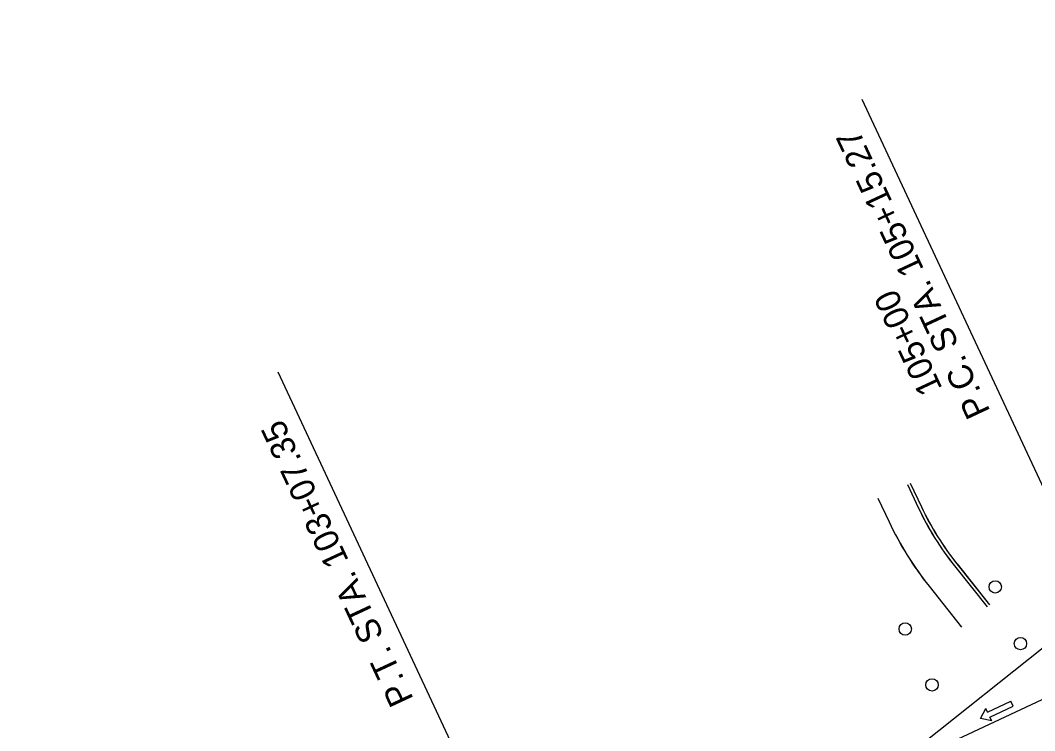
# Model space of a CAD drawing. Extents: x 659657 to 668193, y 633084 to 648639.
# Drawn here: x 661493.6 to 661820.9, y 642813.2 to 643042.5 of the extents above; entities that cross this region are included whole.
import ezdxf

# ---------------------------------------------------------------- set-up
doc = ezdxf.new("R2010")
doc.units = 0
for name, color, linetype in [('R_MOT_Stage 1_Striping', 7, 'Continuous'), ('R_MOT_Stage 2', 7, 'Continuous'), ('R_MOT_Stage 2_Striping', 7, 'Continuous'), ('R_MOT_Stage 3_Striping_PPM', 7, 'Continuous'), ('R_MOT_Stage 4_Striping_PPM', 7, 'Continuous'), ('R_MOT_Stage 5_Striping_PPM', 7, 'Continuous'), ('T_SIGNAL CONTROL CABINET', 7, 'Continuous')]:
    doc.layers.add(name, color=color, linetype=linetype)

msp = doc.modelspace()

# ---------------------------------------------------------------- linework, layer by layer
at = {"layer": 'R_MOT_Stage 1_Striping'}
msp.add_line((661661.48, 642747.69), (661849.86, 642835.69), dxfattribs=at)
for points in [[(661849.86, 642835.69), (661765.22, 643016.9)], [(661661.48, 642747.69), (661576.83, 642928.9)]]:
    msp.add_lwpolyline(points, dxfattribs=at)
at = {"layer": 'R_MOT_Stage 2'}
for centre in [(661808.19, 642859.61), (661779.14, 642846.04), (661816.3, 642841.32), (661787.78, 642828)]:
    msp.add_circle(centre, 2, dxfattribs=at)
at = {"layer": 'R_MOT_Stage 2_Striping'}
msp.add_line((661661.48, 642747.69), (661849.86, 642835.69), dxfattribs=at)
for points in [[(661849.86, 642835.69), (661765.22, 643016.9)], [(661661.48, 642747.69), (661576.83, 642928.9)]]:
    msp.add_lwpolyline(points, dxfattribs=at)
at = {"layer": 'R_MOT_Stage 3_Striping_PPM'}
for p, q in [((661649.94, 642701.87), (661997.42, 642978.46)), ((661779.84, 642892.71), (661783.45, 642885.06)), ((661780.75, 642893.14), (661784.35, 642885.49)), ((661770.34, 642888.24), (661773.95, 642880.58)), ((661795.84, 642867.02), (661806.33, 642853.83)), ((661795.05, 642866.4), (661805.55, 642853.21)), ((661786.84, 642859.86), (661797.34, 642846.67))]:
    msp.add_line(p, q, dxfattribs=at)
for radius in [95, 94, 105.5]:
    msp.add_arc((661869.38, 642925.56), radius, 205.2367, 218.5196, dxfattribs=at)
at = {"layer": 'R_MOT_Stage 4_Striping_PPM'}
for p, q in [((661649.93, 642701.88), (661997.41, 642978.47)), ((661779.83, 642892.72), (661783.43, 642885.07)), ((661780.73, 642893.15), (661784.34, 642885.49)), ((661770.33, 642888.24), (661773.93, 642880.59)), ((661795.04, 642866.41), (661805.54, 642853.22)), ((661795.82, 642867.03), (661806.32, 642853.84)), ((661786.82, 642859.87), (661797.32, 642846.68))]:
    msp.add_line(p, q, dxfattribs=at)
for centre, radius, start, end in [((660777.38, 642087.58), 954.93, 348.72774, 348.72774), ((661869.36, 642925.57), 95, 205.2367, 218.5196), ((661869.36, 642925.57), 94, 205.2367, 218.5196), ((661869.36, 642925.57), 105.5, 205.2367, 218.5196)]:
    msp.add_arc(centre, radius, start, end, dxfattribs=at)
at = {"layer": 'R_MOT_Stage 5_Striping_PPM'}
for p, q in [((661634.41, 642689.5), (661997.42, 642978.46)), ((661779.84, 642892.71), (661783.45, 642885.06)), ((661780.75, 642893.14), (661784.35, 642885.49)), ((661770.34, 642888.24), (661773.95, 642880.58)), ((661795.84, 642867.02), (661806.33, 642853.83)), ((661795.05, 642866.4), (661805.55, 642853.21)), ((661786.84, 642859.86), (661797.34, 642846.67))]:
    msp.add_line(p, q, dxfattribs=at)
for centre, radius, start, end in [((660777.38, 642087.58), 954.93, 348.72774, 348.72774), ((661869.38, 642925.56), 95, 205.2367, 218.5196), ((661869.38, 642925.56), 94, 205.2367, 218.5196), ((661869.38, 642925.56), 105.5, 205.2367, 218.5196)]:
    msp.add_arc(centre, radius, start, end, dxfattribs=at)
at = {"layer": 'T_SIGNAL CONTROL CABINET'}
for p, q in [((661805.72, 642819.15), (661813.2, 642822.71)), ((661806.45, 642817.63), (661813.92, 642821.18)), ((661813.92, 642821.18), (661813.2, 642822.71)), ((661803.45, 642817.14), (661805.12, 642820.42)), ((661805.72, 642819.15), (661805.12, 642820.42)), ((661807.05, 642816.36), (661806.45, 642817.63)), ((661807.05, 642816.36), (661803.45, 642817.14))]:
    msp.add_line(p, q, dxfattribs=at)

# ---------------------------------------------------------------- texts
at = {"layer": 'R_MOT_Stage 1_Striping'}
for s, p in [('P.C. STA. 105+15.27', (661806.69, 642916.31)), ('105+00', (661791.24, 642923.68)), ('P.T. STA. 103+07.35', (661620.6, 642823.4))]:
    msp.add_text(s, height=8, rotation=115.0389, dxfattribs=at).set_placement(p)
at = {"layer": 'R_MOT_Stage 2_Striping'}
for s, p in [('P.C. STA. 105+15.27', (661806.69, 642916.31)), ('105+00', (661791.24, 642923.68)), ('P.T. STA. 103+07.35', (661620.6, 642823.4))]:
    msp.add_text(s, height=8, rotation=115.0389, dxfattribs=at).set_placement(p)

doc.saveas('drawing.dxf')
